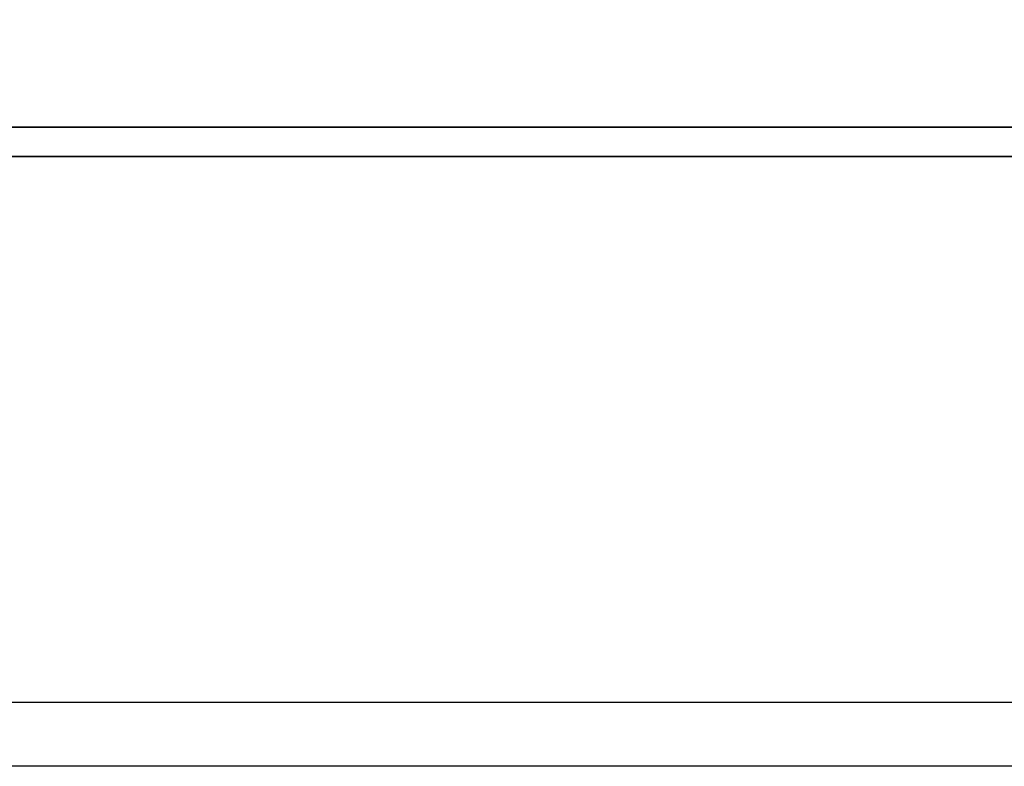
# Model space of a CAD drawing. Header units: millimetres. Extents: x -1108 to 3135, y -1596 to 860.
# Tile 467 of 649: x 927 to 935, y -938 to -932. Entities that reach past the tile are written whole.
import ezdxf

# ---------------------------------------------------------------- set-up
doc = ezdxf.new("R2010")
doc.units = ezdxf.units.MM
doc.layers.get('0').update_dxf_attribs({"linetype": 'CONTINUOUS'})
doc.layers.add('DIM', color=4, linetype='CONTINUOUS')
doc.layers.add('layer 1', color=7, linetype='CONTINUOUS')

# ---------------------------------------------------------------- blocks, each defined once
blk = doc.blocks.new('TBI MOTION logo(完整正式版)')
at = {"layer": 'layer 1', "color": 22, "lineweight": 35}
blk.add_open_spline([(75.90875, -9.47875), (75.90875, -9.47875), (75.90875, -12.28625), (75.90875, -12.28625), (75.90875, -12.28625), (75.90875, -12.28625), (75.90875, -12.47875), (75.90875, -12.47875), (75.90875, -12.47875), (75.90875, -12.47875), (75.71625, -12.47875), (75.71625, -12.47875), (75.71625, -12.47875), (75.71625, -12.47875), (-88.32875, -12.47875), (-88.32875, -12.47875), (-88.32875, -12.47875), (-88.32875, -12.47875), (-88.32875, -13.29375), (-88.32875, -13.29375), (-88.32875, -13.29375), (-88.32875, -13.29375), (82.89125, -13.29375), (82.89125, -13.29375), (82.89125, -13.29375), (82.89125, -13.29375), (75.90875, -9.47875), (75.90875, -9.47875)], degree=3, knots=[0, 0, 0, 0, 0.14285714, 0.14285714, 0.14285714, 0.14285715, 0.28571429, 0.28571429, 0.28571429, 0.2857143, 0.42857143, 0.42857143, 0.42857143, 0.42857144, 0.57142857, 0.57142857, 0.57142857, 0.57142858, 0.71428571, 0.71428571, 0.71428571, 0.71428572, 0.85714286, 0.85714286, 0.85714286, 0.85714287, 1, 1, 1, 1], dxfattribs=at)

msp = doc.modelspace()

# ---------------------------------------------------------------- linework, layer by layer
at = {"linetype": 'Continuous'}
msp.add_line((1142.8735, -937.4742), (884.3854, -937.4745), dxfattribs=at)
msp.add_open_spline([(1142.753, -937.974), (884.3854, -937.9743)], degree=1, dxfattribs=at)

# ---------------------------------------------------------------- block references
at = {"layer": 'DIM', "color": 7, "xscale": 0.2802190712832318, "yscale": 0.2802190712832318, "zscale": 0.2802190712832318}
msp.add_blockref('TBI MOTION logo(完整正式版)', (948.5253, -929.4808), dxfattribs=at)

doc.saveas('drawing.dxf')
